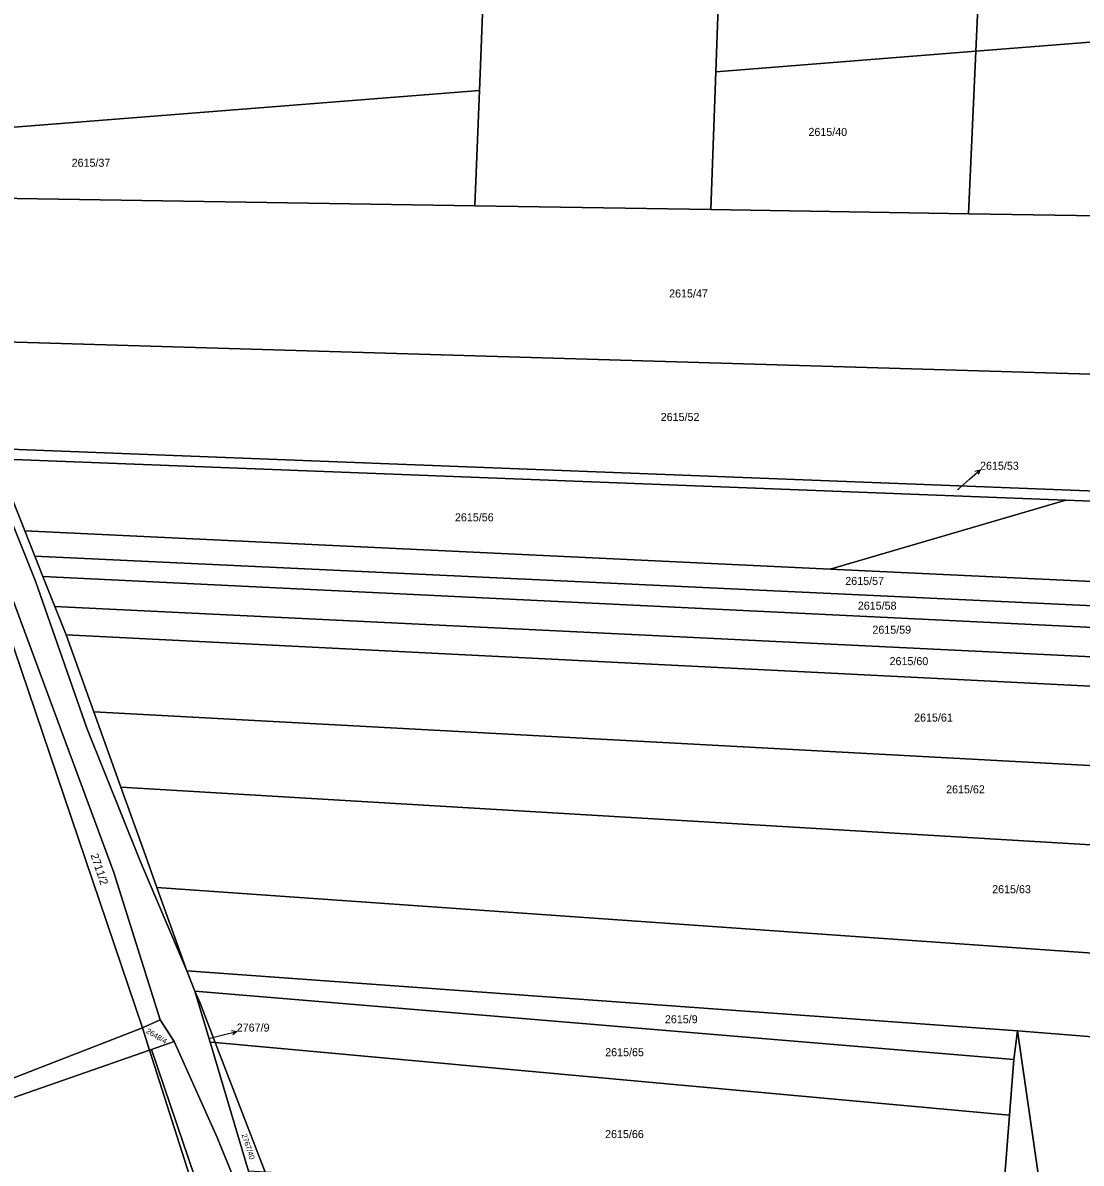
# Model space of a CAD drawing. Extents: x -596024 to -594475, y -1163820 to -1161957.
# Drawn here: x -595379.8 to -595155.1, y -1163404 to -1163161.8 of the extents above; entities that cross this region are included whole.
import ezdxf

# ---------------------------------------------------------------- set-up
doc = ezdxf.new("R2010")
doc.units = 0
for name, color, linetype in [('Level 1', 7, 'Continuous'), ('Level 4', 7, 'Continuous'), ('Level 57', 7, 'Continuous'), ('Level 60', 7, 'Continuous')]:
    doc.layers.add(name, color=color, linetype=linetype)

msp = doc.modelspace()

# ---------------------------------------------------------------- linework, layer by layer
at = {"layer": 'Level 1'}
for points in [[(-595520.04, -1162919.04), (-595516.17, -1162966.86), (-595513.68, -1162981.77), (-595508.45, -1162997.67), (-595499.58, -1163019.1), (-595450.25, -1163091.52), (-595419.94, -1163179.11), (-595401.61, -1163219.23), (-595377.04, -1163280.37), (-595366.19, -1163311.62), (-595354.94, -1163339.67), (-595344.96, -1163363.16)], [(-595177.43, -1163167.81), (-595172.41, -1163058.69)], [(-595228.8, -1163065.79), (-595232.67, -1163172.18)], [(-595278.69, -1163071.16), (-595282.81, -1163176.15)], [(-595282.81, -1163176.15), (-595405, -1163185.8), (-595424.14, -1163156.76)], [(-595177.43, -1163167.81), (-595072.58, -1163159.52)], [(-595177.43, -1163167.81), (-595232.67, -1163172.18)], [(-595179.02, -1163202.35), (-595177.43, -1163167.81)], [(-595232.67, -1163172.18), (-595233.73, -1163201.48)], [(-595283.78, -1163200.69), (-595282.81, -1163176.15)], [(-595283.78, -1163200.69), (-595407.54, -1163198.72)], [(-595233.73, -1163201.48), (-595283.78, -1163200.69)], [(-595233.73, -1163201.48), (-595179.02, -1163202.35)], [(-595073.52, -1163204.03), (-595179.02, -1163202.35)], [(-595408.9, -1163214.29), (-595354.36, -1163375.3)], [(-595350.61, -1163373.59), (-595360.46, -1163342.31), (-595382.69, -1163282.04), (-595405.81, -1163220.84), (-595408.9, -1163214.29)], [(-595395.46, -1163229.21), (-595074.71, -1163238.78)], [(-595151.83, -1163261.3), (-595386.28, -1163252.25)], [(-595379.33, -1163269.7), (-595385.41, -1163254.43)], [(-595385.41, -1163254.43), (-595158.34, -1163263.21)], [(-595158.34, -1163263.21), (-595208.35, -1163277.82)], [(-595158.34, -1163263.21), (-594889.06, -1163273.6)], [(-595377.19, -1163275.07), (-595379.33, -1163269.7)], [(-595208.35, -1163277.82), (-595379.33, -1163269.7)], [(-595375.47, -1163279.4), (-595377.19, -1163275.07)], [(-595377.19, -1163275.07), (-594974.41, -1163293.98)], [(-594974.17, -1163288.93), (-595208.35, -1163277.82)], [(-595372.92, -1163285.79), (-595375.47, -1163279.4)], [(-595375.47, -1163279.4), (-594974.63, -1163298.9)], [(-595372.92, -1163285.79), (-594974.92, -1163305.14)], [(-595370.54, -1163291.79), (-595372.92, -1163285.79)], [(-595364.68, -1163308.16), (-595370.54, -1163291.79)], [(-595370.54, -1163291.79), (-594975.23, -1163311.63)], [(-595358.95, -1163324.12), (-595364.68, -1163308.16)], [(-594976.05, -1163329.13), (-595364.68, -1163308.16)], [(-595351.31, -1163345.46), (-595354.45, -1163336.7), (-595358.95, -1163324.12)], [(-594976.88, -1163346.91), (-595358.95, -1163324.12)], [(-595344.96, -1163363.16), (-595351.31, -1163345.46)], [(-595351.31, -1163345.46), (-595161.74, -1163358.75), (-594972.16, -1163372.05)], [(-595343.23, -1163367.48), (-595344.96, -1163363.16)], [(-595344.96, -1163363.16), (-595168.62, -1163375.94)], [(-595338.89, -1163378.41), (-595342.11, -1163370.05), (-595343.23, -1163367.48)], [(-595340, -1163378.31), (-595343.23, -1163367.48)], [(-595169.37, -1163381.98), (-595343.23, -1163367.48)], [(-595354.36, -1163375.3), (-595350.61, -1163373.59)], [(-595347.61, -1163378.21), (-595350.61, -1163373.59)], [(-595354.36, -1163375.3), (-595383.32, -1163386.51), (-595411.35, -1163396.88)], [(-595352.85, -1163380.04), (-595354.36, -1163375.3)], [(-595168.62, -1163375.94), (-595169.37, -1163381.98)], [(-595168.62, -1163375.94), (-594892.61, -1163398)], [(-595164.21, -1163406.27), (-595168.62, -1163375.94)], [(-595347.61, -1163378.21), (-595352.42, -1163379.89)], [(-595347.61, -1163378.21), (-595338.5, -1163398.6), (-595321.46, -1163440.43)], [(-595338.89, -1163378.41), (-595340, -1163378.31)], [(-595331.81, -1163405.71), (-595340, -1163378.31)], [(-595170.3, -1163393.85), (-595338.89, -1163378.41)], [(-595328.32, -1163405.91), (-595338.89, -1163378.41)], [(-595409.11, -1163400.91), (-595383.3, -1163390.67), (-595352.85, -1163380.04)], [(-595352.42, -1163379.89), (-595352.85, -1163380.04)], [(-595305.01, -1163519.62), (-595316.83, -1163492.96), (-595352.85, -1163380.04)], [(-595305.01, -1163519.62), (-595352.42, -1163379.89)], [(-595169.37, -1163381.98), (-595170.3, -1163393.85)], [(-595170.3, -1163393.85), (-595171.94, -1163414.75)]]:
    msp.add_lwpolyline(points, dxfattribs=at)
at = {"layer": 'Level 57'}
for p, q in [((-595178.78, -1163258.73), (-595176.55, -1163256.73)), ((-595181.31, -1163261), (-595178.78, -1163258.73)), ((-595339.95, -1163377.46), (-595337.25, -1163376.79)), ((-595337.25, -1163376.79), (-595334.34, -1163376.07))]:
    msp.add_line(p, q, dxfattribs=at)
for points in [[(-595177.63, -1163257.03), (-595176.55, -1163256.73), (-595176.96, -1163257.77)], [(-595335.43, -1163375.82), (-595334.34, -1163376.07), (-595335.19, -1163376.79)]]:
    msp.add_lwpolyline(points, dxfattribs=at)
at = {"layer": 'Level 60'}
for points in [[(-595517.73, -1162898.44), (-595520.04, -1162919.04), (-595516.17, -1162966.86), (-595513.68, -1162981.77), (-595508.45, -1162997.67), (-595499.58, -1163019.1), (-595450.25, -1163091.52), (-595419.94, -1163179.11), (-595401.61, -1163219.23), (-595377.04, -1163280.37), (-595366.19, -1163311.62), (-595354.94, -1163339.67), (-595344.96, -1163363.16), (-595343.23, -1163367.48), (-595340, -1163378.31)], [(-595340, -1163378.31), (-595331.81, -1163405.71), (-595321.46, -1163440.43), (-595338.5, -1163398.6), (-595347.61, -1163378.21), (-595350.61, -1163373.59), (-595360.46, -1163342.31), (-595382.69, -1163282.04), (-595405.81, -1163220.84), (-595408.9, -1163214.29), (-595413.07, -1163203.39), (-595425.1, -1163178.44), (-595429.2, -1163170.59), (-595455.74, -1163093.14)], [(-595424.14, -1163156.76), (-595407.54, -1163198.72), (-595399.16, -1163219.91), (-595395.46, -1163229.21), (-595386.28, -1163252.25), (-595385.41, -1163254.43), (-595379.33, -1163269.7), (-595377.19, -1163275.07), (-595375.47, -1163279.4), (-595372.92, -1163285.79), (-595370.54, -1163291.79), (-595364.68, -1163308.16), (-595358.95, -1163324.12), (-595354.45, -1163336.7), (-595351.31, -1163345.46), (-595344.96, -1163363.16), (-595354.94, -1163339.67), (-595366.19, -1163311.62), (-595377.04, -1163280.37), (-595401.61, -1163219.23), (-595419.94, -1163179.11), (-595450.25, -1163091.52)]]:
    msp.add_lwpolyline(points, dxfattribs=at)
for points in [[(-595072.58, -1163159.52), (-595177.43, -1163167.81), (-595172.41, -1163058.69), (-595124.97, -1163048.95), (-595095.72, -1163040.54), (-595069.98, -1163037.19)], [(-595177.43, -1163167.81), (-595232.67, -1163172.18), (-595228.8, -1163065.79), (-595172.41, -1163058.69)], [(-595282.81, -1163176.15), (-595278.69, -1163071.16), (-595228.8, -1163065.79), (-595232.67, -1163172.18), (-595233.73, -1163201.48), (-595283.78, -1163200.69)], [(-595424.14, -1163156.76), (-595449.69, -1163089.73), (-595278.69, -1163071.16), (-595282.81, -1163176.15), (-595405, -1163185.8)], [(-595437.23, -1163153.46), (-595429.2, -1163170.59), (-595427.11, -1163175.6), (-595408.9, -1163214.29), (-595354.36, -1163375.3), (-595383.32, -1163386.51), (-595411.35, -1163396.88), (-595424.19, -1163373.84), (-595488.9, -1163237.6), (-595566.98, -1163268.91), (-595567.89, -1163267.83), (-595572.12, -1163262.14), (-595574.34, -1163257.62), (-595576.23, -1163252.16), (-595576.47, -1163250.5), (-595577.89, -1163246.83), (-595579.6, -1163241.5), (-595581.35, -1163236.18), (-595582.85, -1163231.46), (-595583.38, -1163230.54), (-595585.26, -1163224.77), (-595587.19, -1163218.99), (-595588.93, -1163213.88), (-595589.56, -1163211.26)], [(-595407.54, -1163198.72), (-595424.14, -1163156.76), (-595405, -1163185.8), (-595282.81, -1163176.15), (-595283.78, -1163200.69)], [(-595072.58, -1163159.52), (-595073.52, -1163204.03), (-595179.02, -1163202.35), (-595177.43, -1163167.81)], [(-595177.43, -1163167.81), (-595179.02, -1163202.35), (-595233.73, -1163201.48), (-595232.67, -1163172.18)], [(-595395.46, -1163229.21), (-595399.16, -1163219.91), (-595407.54, -1163198.72), (-595283.78, -1163200.69), (-595233.73, -1163201.48), (-595179.02, -1163202.35), (-595073.52, -1163204.03), (-594961.82, -1163205.81), (-595074.71, -1163238.78)], [(-595354.36, -1163375.3), (-595408.9, -1163214.29), (-595405.81, -1163220.84), (-595382.69, -1163282.04), (-595360.46, -1163342.31), (-595350.61, -1163373.59)], [(-595386.28, -1163252.25), (-595395.46, -1163229.21), (-595074.71, -1163238.78), (-595151.83, -1163261.3)], [(-595385.41, -1163254.43), (-595386.28, -1163252.25), (-595151.83, -1163261.3), (-594889.05, -1163271.45), (-594886.62, -1163271.54), (-594886.5, -1163273.7), (-594889.06, -1163273.6), (-595158.34, -1163263.21)], [(-595379.33, -1163269.7), (-595385.41, -1163254.43), (-595158.34, -1163263.21), (-595208.35, -1163277.82)], [(-595208.35, -1163277.82), (-595158.34, -1163263.21), (-594889.06, -1163273.6), (-594889.07, -1163287.98), (-594973.95, -1163284.27), (-594974.17, -1163288.93)], [(-595377.19, -1163275.07), (-595379.33, -1163269.7), (-595208.35, -1163277.82), (-594974.17, -1163288.93), (-594974.41, -1163293.98)], [(-595375.47, -1163279.4), (-595377.19, -1163275.07), (-594974.41, -1163293.98), (-594974.63, -1163298.9)], [(-595372.92, -1163285.79), (-595375.47, -1163279.4), (-594974.63, -1163298.9), (-594974.92, -1163305.14)], [(-594974.92, -1163305.14), (-594975.23, -1163311.63), (-595370.54, -1163291.79), (-595372.92, -1163285.79)], [(-594975.23, -1163311.63), (-594976.05, -1163329.13), (-595364.68, -1163308.16), (-595370.54, -1163291.79)], [(-595358.95, -1163324.12), (-595364.68, -1163308.16), (-594976.05, -1163329.13), (-594976.88, -1163346.91)], [(-595351.31, -1163345.46), (-595354.45, -1163336.7), (-595358.95, -1163324.12), (-594976.88, -1163346.91), (-594977.57, -1163361.62), (-594891.93, -1163367.61), (-594891.96, -1163377.67), (-594972.16, -1163372.05), (-595161.74, -1163358.75)], [(-595168.62, -1163375.94), (-595344.96, -1163363.16), (-595351.31, -1163345.46), (-595161.74, -1163358.75), (-594972.16, -1163372.05), (-594972.85, -1163381.74), (-594892, -1163387.4), (-594892.61, -1163398)], [(-595344.96, -1163363.16), (-595168.62, -1163375.94), (-595169.37, -1163381.98), (-595343.23, -1163367.48)], [(-595340, -1163378.31), (-595343.23, -1163367.48), (-595342.11, -1163370.05), (-595338.89, -1163378.41)], [(-595169.37, -1163381.98), (-595170.3, -1163393.85), (-595338.89, -1163378.41), (-595342.11, -1163370.05), (-595343.23, -1163367.48)], [(-595350.61, -1163373.59), (-595347.61, -1163378.21), (-595352.42, -1163379.89), (-595352.85, -1163380.04), (-595354.36, -1163375.3)], [(-595383.32, -1163386.51), (-595354.36, -1163375.3), (-595352.85, -1163380.04), (-595383.3, -1163390.67), (-595409.11, -1163400.91), (-595411.35, -1163396.88)], [(-595169.37, -1163381.98), (-595168.62, -1163375.94), (-595164.21, -1163406.27), (-595162.62, -1163415.85), (-595169.81, -1163424.99), (-595173.36, -1163424.93), (-595171.94, -1163414.75), (-595170.3, -1163393.85)], [(-595168.62, -1163375.94), (-594892.61, -1163398), (-594892.85, -1163427.31), (-595164.21, -1163406.27)], [(-595306.84, -1163484.53), (-595306.4, -1163485.27), (-595300.19, -1163496.07), (-595285.59, -1163533.45), (-595270.51, -1163577.85), (-595263.83, -1163597.48), (-595305.01, -1163519.62), (-595352.42, -1163379.89), (-595347.61, -1163378.21), (-595338.5, -1163398.6), (-595321.46, -1163440.43)], [(-595331.81, -1163405.71), (-595340, -1163378.31), (-595338.89, -1163378.41), (-595328.32, -1163405.91)], [(-595170.3, -1163393.85), (-595171.94, -1163414.75), (-595328.32, -1163405.91), (-595338.89, -1163378.41)], [(-595306.33, -1163575.38), (-595336.5, -1163531.23), (-595409.11, -1163400.91), (-595383.3, -1163390.67), (-595352.85, -1163380.04), (-595316.83, -1163492.96), (-595305.01, -1163519.62), (-595269.22, -1163626.25)], [(-595305.01, -1163519.62), (-595316.83, -1163492.96), (-595352.85, -1163380.04), (-595352.42, -1163379.89)]]:
    msp.add_lwpolyline(points, close=True, dxfattribs=at)

# ---------------------------------------------------------------- texts
at = {"layer": 'Level 4'}
for s, height, p in [('2615/40', 1.7, (-595212.98, -1163185.82)), ('2615/37', 1.7, (-595369.39, -1163192.38)), ('2615/47', 1.7, (-595242.55, -1163220.14)), ('2615/52', 1.7, (-595244.34, -1163246.37)), ('2615/53', 0.1, (-595181.31, -1163261)), ('2615/56', 1.7, (-595288.02, -1163267.69)), ('2615/57', 1.7, (-595205.16, -1163281.2)), ('2615/58', 1.7, (-595202.5, -1163286.45)), ('2615/59', 1.7, (-595199.4, -1163291.56)), ('2615/60', 1.7, (-595195.76, -1163298.24)), ('2615/61', 1.7, (-595190.55, -1163310.22)), ('2615/62', 1.7, (-595183.76, -1163325.47)), ('2615/63', 1.7, (-595173.98, -1163346.68)), ('2615/9', 1.7, (-595243.45, -1163374.3)), ('2767/9', 0.1, (-595339.95, -1163377.46)), ('2615/65', 1.7, (-595256.12, -1163381.3)), ('2615/66', 1.7, (-595256.15, -1163398.69))]:
    msp.add_text(s, height=height, dxfattribs=at).set_placement(p)
for s, height, rotation, p in [('2711/2', 1.7, 288.7132, (-595365.42, -1163338.55)), ('2648/4', 1.14, 328.7816, (-595353.69, -1163376.25)), ('2767/40', 1.14, 288.2139, (-595333.32, -1163397.97))]:
    msp.add_text(s, height=height, rotation=rotation, dxfattribs=at).set_placement(p)
at = {"layer": 'Level 57'}
for s, p in [('2615/53', (-595176.55, -1163256.73)), ('2767/9', (-595334.34, -1163376.07))]:
    msp.add_text(s, height=1.7, dxfattribs=at).set_placement(p)

doc.saveas('drawing.dxf')
